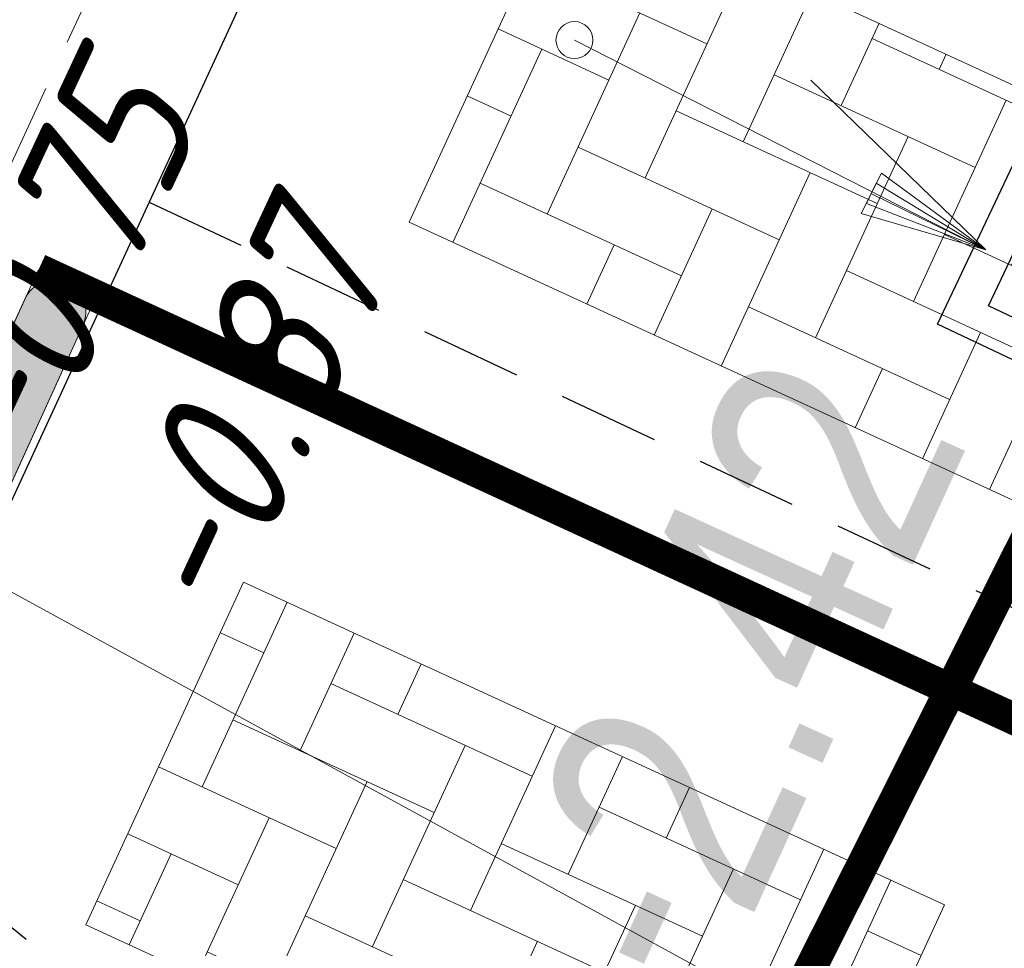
# Model space of a CAD drawing. Header units: metres. Extents: x 111546 to 149831, y 498798 to 507863.
# Tile 495 of 656: x 111988.94 to 111992.02, y 501519.73 to 501522.63. Entities that reach past the tile are written whole.
import ezdxf
from ezdxf.enums import TextEntityAlignment as Align

# ---------------------------------------------------------------- set-up
doc = ezdxf.new("R2010")
doc.units = ezdxf.units.M
for name, pattern in [('DASHED', [19.049999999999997, 12.7, -6.35]), ('HIDDEN2', [4.762499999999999, 3.175, -1.5875]), ('HIDDENX2', [19.049999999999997, 12.7, -6.35]), ('markering 200-1-1', [10, 5, -5])]:
    doc.linetypes.add(name, pattern=pattern)
for name, color, linetype in [('0-hoogte mv-bestaand', 253, 'Continuous'), ('0-hoogte mv-nieuw', 2, 'Continuous'), ('2-nw- bob-DWA', 20, 'Continuous'), ('2-nw-inspectieput-DWA-beton-80', 20, 'Continuous'), ('2-nw-streng-DWA beton', 20, 'DASHED'), ('3-bs-materiaal scheiding', 200, 'HIDDEN2'), ('3-vw-band-trb-13-15x25', 230, 'Continuous')]:
    doc.layers.add(name, color=color, linetype=linetype)
for name, color, linetype, lineweight in [('2-nw-inlaat-dwa 125', 10, 'Continuous', 15), ('2-YY-huisaansluiting DWA 125mm', 10, 'HIDDENX2', 30), ('2-YY-kolkleiding HWA 125mm', 150, 'Continuous', 15), ('3-nw-bandstootband 20-20-1000', 7, 'Continuous', 13), ('3-nw-mat-arcering', 7, 'Continuous', 5), ('3-nw-mat-hatch-asfalt zwart', 7, 'Continuous', 13), ('3-nw-mat-KF (wit) om-en-om', 3, 'markering 200-1-1', 13), ('3-nw-materiaalscheiding-', 7, 'DASHED', 13)]:
    doc.layers.add(name, color=color, linetype=linetype, lineweight=lineweight)
doc.layers.add('3-nw-menggranulaat', color=7, linetype='Continuous', lineweight=13, true_color=0xebebeb)
doc.styles.add('veysel', font='isocp-ie.shx', dxfattribs={"height": 0.1})
doc.styles.add('Zaanstad 1-200 2.5mm', font='ARIALN.TTF', dxfattribs={"height": 0.5})
doc.styles.add('Zaanstad 1-500 1.8mm', font='ARIALN.TTF', dxfattribs={"height": 0.9})

# ---------------------------------------------------------------- blocks, each defined once
blk = doc.blocks.new('W kf pvak elleboog')
at = {"layer": '3-nw-mat-arcering', "ltscale": 2}
h = blk.add_hatch(dxfattribs=at)
h.set_pattern_fill('AVH-BSS_KEIFORMAAT_KEPER', color=256, scale=2.2, angle=-10.8419976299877, pattern_type=2)
h.set_pattern_definition([(360, (-58.08052180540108, 37.16893630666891), (0.231, 0.231), [0.6929999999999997, -0.2309999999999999]), (270, (-58.08052180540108, 37.63093630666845), (0.2310000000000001, 0.231), [0.6930000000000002, -0.2310000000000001])])
h.paths.add_polyline_path([(-0.9023512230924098, 1.231799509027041), (1.510778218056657, 1.231799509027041), (1.510778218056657, 0.05147996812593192), (-0.9023512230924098, 0.05147996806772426)])
blk.add_lwpolyline([(-0.9023512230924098, 1.231799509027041), (1.510778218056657, 1.231799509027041), (1.510778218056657, 0.05147996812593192), (-0.9023512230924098, 0.05147996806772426)], close=True)
blk = doc.blocks.new('A$C3AAC5372')
h = blk.add_hatch(color=253)
edge = h.paths.add_edge_path()
edge.add_line((-1.004999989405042, -0.5251612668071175), (-0.2050000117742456, -0.5251612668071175))
edge.add_arc((-0.2050000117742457, -0.4251612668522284), 0.09999999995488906, 270, 450)
edge.add_line((-0.2050000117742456, -0.3251612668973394), (-1.004999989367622, -0.3251612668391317))
edge.add_arc((-1.00499998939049, -0.4251612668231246), 0.0999999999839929, 89.99999999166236, 269.9999999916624)
blk.add_lwpolyline([(-1.105000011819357, -0.5251612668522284), (-0.1050000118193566, -0.5251612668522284), (-0.1050000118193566, -0.3251612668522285), (-1.105000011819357, -0.3251612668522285)], close=True)
blk.add_lwpolyline([(-1.004999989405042, -0.5251612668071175), (-0.2050000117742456, -0.5251612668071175, 0.9999999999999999), (-0.2050000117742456, -0.3251612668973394), (-1.004999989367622, -0.3251612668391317), (-1.004999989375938, -0.3251612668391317, 0.9999999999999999)], format="xyb", close=True)
blk = doc.blocks.new('2-inlaat')
for p, q in [((-1.728000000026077, 2.692800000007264), (0, 0)), ((0, 0), (-0.3567999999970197, 0.822399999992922))]:
    blk.add_line(p, q)
blk.add_lwpolyline([(-0.3567999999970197, 0.822399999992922), (-0.6175999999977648, 0.6527999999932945), (0, 0), (-0.4240000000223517, 0.7807999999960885), (-0.5519999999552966, 0.694399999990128), (0, 0), (-0.4911999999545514, 0.739199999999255)])
blk.add_circle((-1.728000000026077, 2.692800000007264), 0.128)
blk = doc.blocks.new('2-inspectieput 80x80')
h = blk.add_hatch(color=256)
h.dxf.hatch_style = 1
edge = h.paths.add_edge_path()
edge.add_arc((0, 0), 0.4000000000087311, 0, 360)
at = {"flags": 128}
for points in [[(-0.5200000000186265, 0.5200000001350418), (0.5200000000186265, 0.5200000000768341), (0.5200000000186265, -0.5199999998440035), (-0.5200000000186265, -0.5199999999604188)], [(-0.4000000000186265, 0.4000000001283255), (0.4000000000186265, 0.4000000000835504), (0.4000000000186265, -0.3999999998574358), (-0.4000000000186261, -0.3999999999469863)]]:
    blk.add_lwpolyline(points, close=True, dxfattribs=at)
blk.add_circle((0, 0), 0.4000000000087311)

msp = doc.modelspace()

# ---------------------------------------------------------------- hatches: boundary and pattern name
at = {"layer": '3-nw-menggranulaat', "ltscale": 0.02}
h = msp.add_hatch(color=256, dxfattribs=at)
h.dxf.hatch_style = 1
edge = h.paths.add_edge_path()
edge.add_arc((112001.6979955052, 501254.9293009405), 191.0978412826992, 65.15762835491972, 68.54918012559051, ccw=False)
edge.add_arc((112051.5936616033, 501362.707777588), 72.33009516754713, 58.72874390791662, 65.15637978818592, ccw=False)
edge.add_arc((112051.9885038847, 501363.7726951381), 71.21525617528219, 53.128422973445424, 58.5555180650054, ccw=False)
edge.add_arc((112109.7502162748, 501439.0759711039), 23.7065750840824, 230.651268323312, 256.5778238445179)
edge.add_line((112104.2473418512, 501416.0169148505), (112103.2894379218, 501419.9683764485))
edge.add_arc((112112.977016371, 501444.7965063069), 26.65117649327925, 237.8814726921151, 248.6849873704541, ccw=False)
edge.add_arc((112164.7612675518, 501522.5479479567), 120.0614817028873, 234.0334459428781, 236.6786115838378, ccw=False)
edge.add_arc((112059.1446409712, 501375.1409478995), 61.28358309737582, 55.05459367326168, 58.72877251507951)
edge.add_arc((112051.5933482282, 501362.7071896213), 75.8307603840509, 58.72877331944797, 65.15640919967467)
edge.add_arc((112001.6979955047, 501254.9293009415), 194.5978412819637, 65.1576283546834, 68.54996508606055)
edge.add_arc((110702.9935964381, 497927.1044447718), 3766.85873830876, 68.67468067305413, 68.89779444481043)
edge.add_arc((112177.1943614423, 501730.1080861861), 311.9350898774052, 242.7965858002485, 247.7709210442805, ccw=False)
edge.add_arc((112034.7080407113, 501452.958852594), 0.3049956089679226, 164.6921965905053, 247.82950139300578, ccw=False)
edge.add_line((112034.4138658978, 501453.0393727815), (112034.5325539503, 501453.2655452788))
edge.add_line((112034.5325539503, 501453.2655452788), (112031.5167836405, 501454.8334914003))
edge.add_line((112031.5167836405, 501454.8334914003), (112031.0518932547, 501453.9906612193))
edge.add_arc((112030.7892042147, 501454.1355558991), 0.2999999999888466, 231.1301653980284, 331.11963966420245, ccw=False)
edge.add_line((112030.6009382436, 501453.9019838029), (112028.9216626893, 501455.2555292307))
edge.add_arc((112008.6917785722, 501427.6831612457), 34.19771465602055, 53.7324521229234, 61.20333253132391)
edge.add_arc((112196.9704005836, 501771.6456235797), 357.9235176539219, 232.7500828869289, 241.3141961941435, ccw=False)
edge.add_arc((111980.5292223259, 501486.9542695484), 0.2999999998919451, 141.9462985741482, 226.2740338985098, ccw=False)
edge.add_line((111980.2929923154, 501487.1391894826), (111980.4168339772, 501487.2973937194))
edge.add_line((111980.4168339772, 501487.2973937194), (111977.7245373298, 501489.3713552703))
edge.add_line((111977.7245373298, 501489.3713552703), (111977.5961838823, 501489.2129000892))
edge.add_arc((111977.3590598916, 501489.3966722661), 0.2999999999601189, 231.9462985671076, 322.2241520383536, ccw=False)
edge.add_arc((112183.8463197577, 501755.0101766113), 336.7335313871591, 231.0405722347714, 232.1384252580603, ccw=False)
edge.add_arc((112182.5932088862, 501757.5060114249), 337.8959274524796, 220.5662668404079, 231.4719046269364, ccw=False)
edge.add_line((111925.9091071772, 501537.7631395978), (111924.8139508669, 501538.913751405))
edge.add_line((111924.8139508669, 501538.913751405), (111924.2687579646, 501539.4793536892))
edge.add_line((111924.2687579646, 501539.4793536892), (111923.5727072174, 501540.1514226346))
edge.add_line((111923.5727072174, 501540.1514226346), (111923.0620075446, 501540.6078954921))
edge.add_line((111923.0620075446, 501540.6078954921), (111921.6683929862, 501541.8303276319))
edge.add_line((111921.6683929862, 501541.8303276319), (111920.9772466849, 501542.4758178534))
edge.add_line((111920.9772466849, 501542.4758178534), (111919.1418477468, 501544.1464656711))
edge.add_line((111919.1418477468, 501544.1464656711), (111913.4893891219, 501549.4428278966))
edge.add_line((111913.4893891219, 501549.4428278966), (111910.0219645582, 501552.7518032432))
edge.add_arc((111923.8991946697, 501567.7122520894), 20.40569884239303, 215.1917007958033, 227.1511681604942, ccw=False)
edge.add_line((111907.2230783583, 501555.9521632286), (111906.5301467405, 501556.9347585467))
edge.add_line((111906.5301467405, 501556.9347585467), (111901.6864211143, 501564.28439218))
edge.add_arc((111902.3519381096, 501564.7283371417), 0.8000000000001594, 131.7239918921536, 213.7059762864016, ccw=False)
edge.add_line((111901.8195037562, 501565.3254247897), (111902.7886254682, 501566.1896089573))
edge.add_line((111902.7886254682, 501566.1896089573), (111900.5993540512, 501568.6588556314))
edge.add_line((111900.5993540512, 501568.6588556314), (111900.1548847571, 501568.262513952))
edge.add_arc((111899.6224504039, 501568.8596016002), 0.8000000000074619, 216.7170716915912, 311.7239918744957, ccw=False)
edge.add_line((111898.9811723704, 501568.3813103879), (111897.540024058, 501570.3135573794))
edge.add_arc((111772.273670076, 501477.0140176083), 156.1936732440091, 36.67908193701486, 48.16431326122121)
edge.add_line((111876.4543286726, 501593.3877858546), (111874.8318712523, 501591.4998002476))
edge.add_arc((111771.4047608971, 501476.2952727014), 154.8200578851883, 36.70014390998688, 48.083472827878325, ccw=False)
edge.add_line((111895.5354801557, 501568.8199443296), (111898.859261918, 501564.0337834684))
edge.add_line((111898.859261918, 501564.0337834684), (111905.3584352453, 501554.1338687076))
edge.add_line((111905.3584352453, 501554.1338687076), (111906.9045833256, 501552.4156039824))
edge.add_line((111906.9045833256, 501552.4156039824), (111913.7800473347, 501545.912023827))
edge.add_arc((111912.8891411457, 501544.9652999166), 1.300000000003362, -43.26018477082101, 46.739815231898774, ccw=False)
edge.add_line((111913.835865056, 501544.0743937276), (111913.7325361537, 501543.9645909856))
edge.add_line((111913.7325361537, 501543.9645909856), (111915.8444587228, 501541.9771848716))
edge.add_line((111915.8444587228, 501541.9771848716), (111915.944104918, 501542.0830741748))
edge.add_arc((111916.8908288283, 501541.1921679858), 1.299999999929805, 47.6903820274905, 136.7398152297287, ccw=False)
edge.add_line((111917.7659064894, 501542.1535415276), (111919.3503490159, 501540.711323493))
edge.add_line((111919.3503490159, 501540.711323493), (111920.057622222, 501540.0507716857))
edge.add_line((111920.057622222, 501540.0507716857), (111921.4709635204, 501538.8110359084))
edge.add_line((111921.4709635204, 501538.8110359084), (111921.9388787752, 501538.3928045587))
edge.add_line((111921.9388787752, 501538.3928045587), (111922.5707118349, 501537.7827407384))
edge.add_line((111922.5707118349, 501537.7827407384), (111923.0807445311, 501537.2536148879))
edge.add_line((111923.0807445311, 501537.2536148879), (111924.1289714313, 501536.1523088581))
edge.add_arc((112182.6060162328, 501757.5182314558), 340.3134648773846, 220.57754002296, 231.4658803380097)
edge.add_arc((112197.2929822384, 501772.0462178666), 360.8357289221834, 231.0787500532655, 241.303034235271)
edge.add_arc((112007.7091489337, 501426.1343820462), 33.6226990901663, 49.73343275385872, 60.964550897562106, ccw=False)
edge.add_arc((112028.8644993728, 501451.2589117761), 0.7838655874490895, -83.36948759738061, 42.65398265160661, ccw=False)
edge.add_line((112028.9550093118, 501450.4802891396), (112031.5441483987, 501448.2800195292))
edge.add_line((112031.5441483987, 501448.2800195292), (112031.8857174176, 501448.6755732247))
edge.add_arc((112033.1709522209, 501447.5628416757), 1.700000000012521, 62.97169479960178, 139.1146164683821, ccw=False)
edge.add_arc((112177.1546937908, 501730.0166423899), 315.3354355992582, 242.98941225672, 247.7718602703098)
edge.add_arc((110974.1350825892, 498626.0188217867), 3013.694917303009, 68.64449669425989, 68.92426637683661, ccw=False)
edge = h.paths.add_edge_path()
edge.add_line((112111.9120674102, 501441.0392303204), (112112.1191247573, 501440.912534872))
edge.add_line((112112.1191247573, 501440.912534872), (112110.4333275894, 501438.1574501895))
edge.add_line((112110.4333275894, 501438.1574501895), (112110.3749986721, 501438.2060970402))
edge.add_arc((112108.6256233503, 501435.705405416), 3.051847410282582, 55.02503378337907, 92.901728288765)
edge.add_arc((112109.2257803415, 501423.8652001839), 14.90725328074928, 92.90172828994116, 99.23872786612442)
edge.add_arc((112100.397431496, 501478.1405967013), 40.08145838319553, 269.48073268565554, 279.23872786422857, ccw=False)
edge.add_arc((112100.3154978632, 501469.1003149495), 31.04080534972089, 252.5604408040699, 269.48073268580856, ccw=False)
edge.add_arc((112170.1163930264, 501691.2975061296), 263.9436965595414, 245.2408966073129, 252.56044080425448, ccw=False)
edge.add_line((112059.5757113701, 501451.6163999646), (112050.7963433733, 501455.6654355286))
edge.add_line((112050.7963433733, 501455.6654355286), (112047.4498667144, 501457.2684570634))
edge.add_arc((112190.022970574, 501757.5747775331), 332.4319119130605, 243.1118015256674, 244.6035530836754, ccw=False)
edge.add_arc((112039.3201549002, 501460.3674979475), 0.7999999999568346, 63.24450012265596, 152.4867943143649)
edge.add_line((112038.6106313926, 501460.7370603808), (112037.8611864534, 501459.2981998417))
edge.add_line((112037.8611864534, 501459.2981998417), (112034.9344019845, 501460.8226448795))
edge.add_line((112034.9344019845, 501460.8226448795), (112035.6742394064, 501462.2430599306))
edge.add_arc((112034.9646859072, 501462.6126250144), 0.8000278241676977, 332.4876181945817, 420.5938085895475)
edge.add_arc((112275.2909514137, 501908.2181668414), 505.4816660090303, 235.7889164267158, 241.6625885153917, ccw=False)
edge.add_line((111991.0872401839, 501490.199070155), (111991.0604354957, 501489.384580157))
edge.add_line((111991.0604354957, 501489.384580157), (111990.390154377, 501488.4658759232))
edge.add_line((111990.390154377, 501488.4658759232), (111990.2040808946, 501488.6082448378))
edge.add_line((111990.2040808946, 501488.6082448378), (111990.079321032, 501488.445186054))
edge.add_line((111990.079321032, 501488.445186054), (111977.7692467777, 501497.8638946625))
edge.add_line((111977.7692467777, 501497.8638946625), (111977.5649915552, 501498.0275588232))
edge.add_line((111977.5649915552, 501498.0275588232), (111978.0950299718, 501498.6415468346))
edge.add_line((111978.0950299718, 501498.6415468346), (111979.3900452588, 501499.3725835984))
edge.add_arc((111997.1798976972, 501521.5675403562), 28.44459448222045, 224.0784618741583, 231.2868908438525, ccw=False)
edge.add_arc((112011.2296728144, 501537.5600969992), 49.69250015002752, 220.733755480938, 226.0565303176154, ccw=False)
edge.add_arc((112004.0606022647, 501531.3863714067), 40.23150336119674, 216.4076698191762, 220.7337554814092, ccw=False)
edge.add_arc((111935.6824931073, 501480.9595514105), 44.72984071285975, 36.4076698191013, 46.82882199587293)
edge.add_line((111966.2857698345, 501513.5816007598), (111959.0784898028, 501520.3428677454))
edge.add_arc((111919.1455147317, 501479.1951378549), 57.33915043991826, 45.85834376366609, 48.74175441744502)
edge.add_arc((111890.7667506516, 501446.8447521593), 100.3728779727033, 48.74175441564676, 56.75578605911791)
edge.add_arc((111976.1671227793, 501575.8306572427), 54.325298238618, 222.8814835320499, 236.0041236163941, ccw=False)
edge.add_arc((112182.6060163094, 501757.5182313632), 329.3134648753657, 218.7037152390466, 221.6035445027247, ccw=False)
edge.add_line((111925.6131265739, 501551.600741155), (111920.7590713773, 501557.6160332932))
edge.add_arc((111461.8769486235, 501177.7845236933), 595.6884909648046, 39.61565249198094, 41.27633763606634)
edge.add_arc((111908.9574468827, 501570.2273153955), 0.7999999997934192, 41.27633762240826, 131.6615944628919)
edge.add_line((111908.4256630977, 501570.8249825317), (111908.1368763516, 501570.5680299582))
edge.add_line((111908.1368763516, 501570.5680299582), (111905.8767952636, 501573.1081152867))
edge.add_line((111905.8767952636, 501573.1081152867), (111906.1750009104, 501573.3734484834))
edge.add_arc((111905.6432171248, 501573.9711156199), 0.8000000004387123, 311.6615944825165, 401.7579083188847)
edge.add_arc((111461.8769485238, 501177.7845236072), 595.6884910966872, 41.75790797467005, 42.84498093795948)
edge.add_line((111898.6335059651, 501582.862896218), (111897.6070462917, 501581.9108862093))
edge.add_line((111897.6070462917, 501581.9108862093), (111894.0226968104, 501585.7427290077))
edge.add_line((111894.0226968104, 501585.7427290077), (111895.0400933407, 501586.7031810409))
edge.add_arc((111980.6909676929, 501669.1706832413), 118.8989537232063, 222.957780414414, 223.9152167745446, ccw=False)
edge.add_arc((112803.4010516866, 502423.9206044), 1235.363344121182, 220.7094983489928, 222.5739803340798, ccw=False)
edge.add_line((111866.9632424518, 501618.1868881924), (111868.8255279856, 501619.8335922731))
edge.add_arc((112774.5780216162, 502398.8635279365), 1194.686243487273, 220.69854146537, 222.6242771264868)
edge.add_arc((111460.9002520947, 501176.917563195), 599.4936828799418, 39.61847092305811, 43.53357990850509, ccw=False)
edge.add_line((111922.6948587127, 501559.1981108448), (111927.5614030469, 501553.1673417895))
edge.add_arc((112098.3634345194, 501688.0233858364), 217.6223485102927, 218.2927121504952, 220.7479437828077)
edge.add_line((111933.495265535, 501545.9741921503), (111937.5448804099, 501541.2959236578))
edge.add_arc((111972.5268644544, 501571.5771191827), 46.26759135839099, 220.880203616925, 236.7557860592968)
edge.add_arc((111890.7667506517, 501446.8447521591), 102.8728779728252, 48.74175441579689, 56.75578605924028, ccw=False)
edge.add_arc((111919.1455147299, 501479.1951378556), 59.83915044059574, 45.87883316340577, 48.74175441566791, ccw=False)
edge.add_line((111960.8042176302, 501522.1518183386), (111967.9962206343, 501515.4048829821))
edge.add_arc((111935.6824931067, 501480.9595514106), 47.22984071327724, 36.40766981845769, 46.828821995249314, ccw=False)
edge.add_arc((112004.0606022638, 501531.3863714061), 37.73150336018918, 216.4076698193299, 220.7337554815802)
edge.add_arc((112011.2296728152, 501537.5600969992), 47.19250015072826, 220.7337554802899, 226.1094586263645)
edge.add_arc((111997.1798976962, 501521.5675403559), 25.94459448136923, 223.9841108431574, 233.5685845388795)
edge.add_line((111981.7724376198, 501500.6933420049), (111991.3844167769, 501493.8705451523))
edge.add_arc((112275.2909513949, 501908.2181668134), 502.2816659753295, 235.5814771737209, 241.6625885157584)
edge.add_line((112036.8764195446, 501466.1261142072), (112048.8347596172, 501460.1532273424))
edge.add_line((112048.8347596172, 501460.1532273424), (112052.1577194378, 501458.5615018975))
edge.add_line((112052.1577194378, 501458.5615018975), (112060.91588424, 501454.5222452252))
edge.add_arc((112170.1163930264, 501691.2975061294), 260.743696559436, 245.2408966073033, 252.5604408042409)
edge.add_arc((112100.3154978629, 501469.1003149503), 27.84080535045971, 252.5604408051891, 257.8474412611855)
edge.add_line((112094.4545790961, 501441.8834070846), (112094.9128405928, 501441.7597405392))
edge.add_arc((112099.9286088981, 501461.9459256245), 20.79999999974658, 256.0460063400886, 272.7149694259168)
edge.add_line((112100.9138513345, 501441.1692729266), (112103.5977540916, 501441.3677357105))

# ---------------------------------------------------------------- linework, layer by layer
at = {"layer": '2-nw-streng-DWA beton', "ltscale": 0.1, "const_width": 0.1, "elevation": 0.35}
msp.add_lwpolyline([(111983.0780516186, 501503.0684886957), (111992.52056257, 501521.8579019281)], dxfattribs=at)
at = {"layer": '2-YY-huisaansluiting DWA 125mm', "ltscale": 0.06, "elevation": 1.116225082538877e-10}
msp.add_lwpolyline([(111991.9669821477, 501521.9135811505), (111988.2777816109, 501525.4939192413)], dxfattribs=at)
at = {"layer": '2-YY-huisaansluiting DWA 125mm', "ltscale": 0.06}
msp.add_lwpolyline([(111990.7385793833, 501518.3138333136), (111986.5509999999, 501521.7184999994)], dxfattribs=at)
at = {"layer": '3-bs-materiaal scheiding', "ltscale": 0.1}
msp.add_line((111993.517, 501520.104), (111989.353, 501522.06), dxfattribs=at)
at = {"layer": '3-nw-mat-KF (wit) om-en-om', "ltscale": 0.06, "const_width": 0.09999999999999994, "elevation": 2.081122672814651e-10}
msp.add_lwpolyline([(111989.0041033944, 501521.8514501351), (111993.1942345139, 501519.9212821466)], dxfattribs=at)
at = {"layer": '3-nw-materiaalscheiding-', "ltscale": 0.025, "elevation": 3.90503288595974e-10}
msp.add_lwpolyline([(111981.7205502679, 501506.5577342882), (111990.831794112, 501526.3370004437)], dxfattribs=at)
at = {"layer": '3-vw-band-trb-13-15x25', "ltscale": 0.1}
msp.add_lwpolyline([(111986.17, 501505.109), (111982.36, 501506.9), (111991.35, 501526.4), (111995.12, 501524.62)], dxfattribs=at)

# ---------------------------------------------------------------- block references
at = {"layer": '2-nw-inlaat-dwa 125', "xscale": 0.4513648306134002, "yscale": 0.4513648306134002, "zscale": 0.4513648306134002, "rotation": 30.30428328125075}
msp.add_blockref('2-inlaat', (111991.9669821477, 501521.9135811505), dxfattribs=at)
at = {"layer": '2-nw-inspectieput-DWA-beton-80', "extrusion": (0.01626099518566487, -0.00833512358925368, 0.9998330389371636), "rotation": 271.8101389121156}
msp.add_blockref('2-inspectieput 80x80', (497391.2186574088, 129085.1609355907, -2358.620386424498), dxfattribs=at)
at = {"layer": '3-nw-bandstootband 20-20-1000', "rotation": 245.4827451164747}
msp.add_blockref('A$C3AAC5372', (111989.0215426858, 501520.6265232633), dxfattribs=at)
at = {"layer": '3-nw-mat-arcering', "rotation": 155.2670187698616}
for p in [(111992.0503097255, 501522.4861982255), (111991.0392795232, 501520.2881909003)]:
    msp.add_blockref('W kf pvak elleboog', p, dxfattribs=at)

# ---------------------------------------------------------------- texts
at = {"layer": '0-hoogte mv-bestaand', "style": 'veysel', "oblique": 15}
for s, p in [('-0.75', (111989.2581609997, 501521.7550409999)), ('-0.87', (111989.8566898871, 501521.2930188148))]:
    msp.add_text(s, height=0.45, rotation=65, dxfattribs=at).set_placement(p, align=Align.CENTER)
at = {"layer": '2-nw- bob-DWA', "style": 'Zaanstad 1-500 1.8mm'}
msp.add_text('-2.42', height=0.7499999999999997, rotation=65.44761480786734, dxfattribs=at).set_placement((111991.2375970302, 501521.6351941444), align=Align.TOP_RIGHT)

# ---------------------------------------------------------------- next in the draw order: texts
at = {"layer": '0-hoogte mv-nieuw', "insert": (111992.2769256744, 501518.1903037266), "char_height": 0.5, "attachment_point": 7, "rotation": 65.26831522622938, "style": 'Zaanstad 1-200 2.5mm', "bg_fill": 3, "box_fill_scale": 1.1, "bg_fill_color": 256, "bg_fill_true_color": 13158600, "bg_fill_transparency": 0}
msp.add_mtext('\\A1;-0.78', dxfattribs=at)

# ---------------------------------------------------------------- next in the draw order: hatches: boundary and pattern name
at = {"layer": '3-nw-mat-hatch-asfalt zwart', "ltscale": 0.01}
h = msp.add_hatch(dxfattribs=at)
h.set_pattern_fill('ACO-BRANDWERING', color=256, scale=0.2, angle=90, pattern_type=2)
h.set_pattern_definition([(107.4143730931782, (0, 0), (-0.2862495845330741, -0.08978404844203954), []), (167.4143730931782, (0, 0), (-0.06536952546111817, -0.292791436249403), [])])
edge = h.paths.add_edge_path()
edge.add_line((111921.0368600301, 501550.3097420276), (111918.6924764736, 501547.5971745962))
edge.add_line((111918.6924764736, 501547.5971745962), (111919.3798312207, 501546.7438775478))
edge.add_line((111919.3798312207, 501546.7438775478), (111920.6951225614, 501548.0896514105))
edge.add_line((111920.6951225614, 501548.0896514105), (111922.195218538, 501546.149829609))
edge.add_line((111922.195218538, 501546.149829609), (111924.5765157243, 501543.2994588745))
edge.add_line((111924.5765157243, 501543.2994588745), (111930.0954673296, 501536.7583338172))
edge.add_line((111930.0954673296, 501536.7583338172), (111936.5492137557, 501529.6284232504))
edge.add_line((111936.5492137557, 501529.6284232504), (111943.6636900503, 501522.1545606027))
edge.add_line((111943.6636900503, 501522.1545606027), (111950.2333019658, 501515.9540423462))
edge.add_line((111950.2333019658, 501515.9540423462), (111957.4028135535, 501509.1053364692))
edge.add_line((111957.4028135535, 501509.1053364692), (111965.9799865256, 501501.6861478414))
edge.add_line((111965.9799865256, 501501.6861478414), (111971.9383385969, 501496.4160078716))
edge.add_line((111971.9383385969, 501496.4160078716), (111977.7479892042, 501492.1472462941))
edge.add_line((111977.7479892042, 501492.1472462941), (111982.0145392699, 501489.0290874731))
edge.add_line((111982.0145392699, 501489.0290874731), (111989.2106546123, 501483.6061920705))
edge.add_line((111989.2106546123, 501483.6061920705), (111994.2640027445, 501479.9213444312))
edge.add_line((111994.2640027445, 501479.9213444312), (112002.7983826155, 501474.0322746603))
edge.add_line((112002.7983826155, 501474.0322746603), (112014.7565449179, 501466.3866929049))
edge.add_line((112014.7565449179, 501466.3866929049), (112015.6799321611, 501467.841970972))
edge.add_line((112015.6799321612, 501467.841970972), (112017.320035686, 501470.4268092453))
edge.add_arc((112196.8652931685, 501771.4694938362), 350.5184694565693, 233.8609772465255, 239.1876722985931, ccw=False)
edge.add_line((111990.1482446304, 501488.3948406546), (111989.8397103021, 501488.628517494))
edge.add_line((111989.8397103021, 501488.628517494), (111977.7692467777, 501497.8638946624))
edge.add_line((111977.7692467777, 501497.8638946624), (111961.4670172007, 501511.595217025))
edge.add_line((111961.4670172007, 501511.595217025), (111957.262279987, 501515.7747809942))
edge.add_line((111957.262279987, 501515.7747809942), (111943.9334869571, 501528.5928732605))
edge.add_arc((112182.6060168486, 501757.5182318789), 330.7134656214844, 222.5743735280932, 223.8058309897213, ccw=False)
edge.add_arc((112182.606016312, 501757.5182313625), 330.7134648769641, 218.704135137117, 222.574373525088, ccw=False)
edge.add_line((111924.5220962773, 501550.7234391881), (111923.0118878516, 501552.5949351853))
edge.add_line((111923.0118878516, 501552.5949351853), (111921.0368600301, 501550.3097420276))

# ---------------------------------------------------------------- next in the draw order: linework, layer by layer
at = {"layer": '2-YY-kolkleiding HWA 125mm', "ltscale": 0.06}
msp.add_lwpolyline([(111986.7053427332, 501522.0530381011), (111993.219027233, 501518.4906221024)], dxfattribs=at)

doc.saveas('drawing.dxf')
